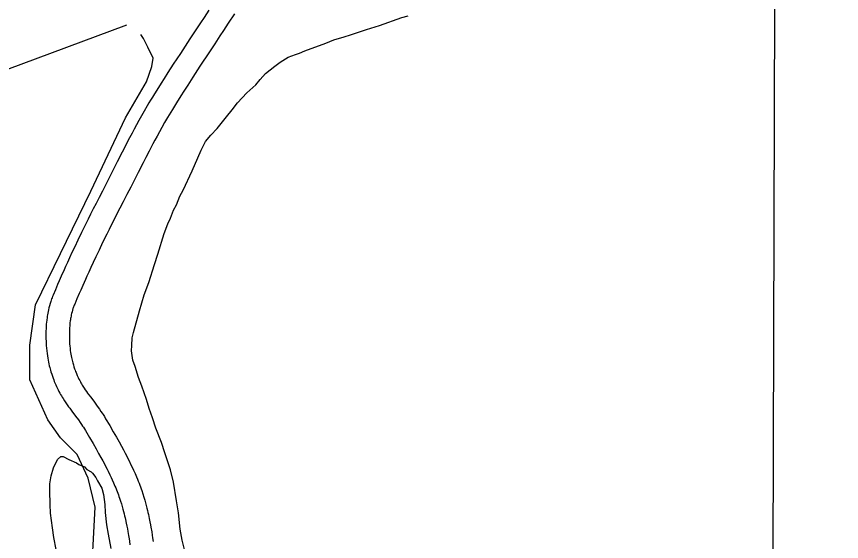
# Model space of a CAD drawing. Extents: x 3161564 to 3199464, y 849354 to 874788.
# Drawn here: x 3170031 to 3171088, y 857620 to 858293 of the extents above; entities that cross this region are included whole.
import ezdxf

# ---------------------------------------------------------------- set-up
doc = ezdxf.new("R2010")
doc.units = 0
for name, color, linetype in [('V-GRID-MAJR', 7, 'Continuous'), ('V-ROAD-CNTR', 7, 'Continuous'), ('V-SITE-VEGE', 7, 'Continuous'), ('V-TOPO-SHOR', 7, 'Continuous')]:
    doc.layers.add(name, color=color, linetype=linetype)

msp = doc.modelspace()

# ---------------------------------------------------------------- linework, layer by layer
at = {"layer": 'V-GRID-MAJR'}
msp.add_spline([(3170991.6, 854805.6), (3171010.1, 860866.1), (3171028.6, 866928.7), (3171047.1, 872991.2), (3171047.1, 872993.1)], degree=3, dxfattribs=at)
at = {"layer": 'V-ROAD-CNTR'}
for points in [[(3170277.6, 858301.1), (3170271.5, 858292), (3170266.9, 858285.1), (3170260, 858274.7), (3170253.2, 858264.3), (3170241.2, 858245.8), (3170232.1, 858231.9), (3170225.3, 858221.4), (3170220.3, 858213.5), (3170216.5, 858207.6), (3170210.9, 858198.6), (3170208.1, 858194.1), (3170205.3, 858189.6), (3170203.1, 858185.9), (3170200.9, 858182.3), (3170198.8, 858178.8), (3170194.9, 858172), (3170191.3, 858165.7), (3170188, 858159.7), (3170184.9, 858154.1), (3170182.1, 858148.8), (3170179.4, 858143.8), (3170174.5, 858134.5), (3170170.3, 858126.4), (3170166.7, 858119.2), (3170160.3, 858106.8), (3170150.8, 858088.1), (3170146.1, 858078.8), (3170141.3, 858069.5), (3170137.1, 858061.4), (3170133.2, 858053.7), (3170129.5, 858046.6), (3170126.2, 858039.9), (3170123, 858033.5), (3170120.1, 858027.6), (3170114.6, 858016.5), (3170109.9, 858006.7), (3170105.8, 857998.2), (3170102.3, 857990.6), (3170099.2, 857983.9), (3170096.5, 857978.1), (3170094.2, 857973), (3170092.2, 857968.4), (3170088.6, 857960.5), (3170086, 857954.5), (3170084, 857949.9), (3170081.1, 857943.1), (3170078.1, 857936.2), (3170077.4, 857934.5), (3170076.8, 857932.8), (3170076.2, 857931.2), (3170075.6, 857929.7), (3170075.1, 857928.1), (3170074.2, 857925.2), (3170073.4, 857922.4), (3170072.7, 857919.8), (3170072.2, 857917.4), (3170071.7, 857915.1), (3170071.3, 857913), (3170070.9, 857911), (3170070.6, 857909.1), (3170070.4, 857907.3), (3170070, 857904.1), (3170069.7, 857901.3), (3170069.5, 857898.8), (3170069.3, 857896.6), (3170069.1, 857893), (3170069, 857890.2), (3170069, 857888.1), (3170069, 857885), (3170069, 857882)], [(3170310.7, 858296.5), (3170302.5, 858284.4), (3170296.4, 858275.3), (3170291.9, 858268.5), (3170285.1, 858258.2), (3170278.4, 858247.9), (3170266.3, 858229.4), (3170257.3, 858215.5), (3170250.6, 858205.2), (3170245.6, 858197.4), (3170241.9, 858191.5), (3170236.3, 858182.7), (3170233.6, 858178.3), (3170230.9, 858173.9), (3170228.8, 858170.4), (3170226.7, 858167), (3170224.7, 858163.6), (3170221, 858157.1), (3170217.5, 858151), (3170214.3, 858145.2), (3170211.3, 858139.7), (3170208.5, 858134.6), (3170205.9, 858129.8), (3170201.1, 858120.6), (3170197, 858112.6), (3170193.4, 858105.6), (3170187, 858093.2), (3170177.6, 858074.5), (3170172.8, 858065.1), (3170168, 858055.8), (3170163.8, 858047.7), (3170159.9, 858040.1), (3170156.3, 858033), (3170153, 858026.4), (3170149.9, 858020.2), (3170147, 858014.4), (3170141.6, 858003.4), (3170137, 857993.8), (3170133, 857985.3), (3170129.5, 857977.9), (3170126.5, 857971.4), (3170123.8, 857965.6), (3170121.5, 857960.6), (3170119.5, 857956.2), (3170116.1, 857948.4), (3170113.5, 857942.5), (3170111.5, 857938), (3170108.6, 857931.3), (3170105.8, 857924.6), (3170105.3, 857923.3), (3170104.8, 857922.1), (3170104.4, 857921), (3170104, 857919.9), (3170103.6, 857918.8), (3170102.9, 857916.7), (3170102.4, 857914.6), (3170101.9, 857912.7), (3170101.5, 857910.9), (3170101.1, 857909.2), (3170100.8, 857907.6), (3170100.5, 857906.1), (3170100.3, 857904.6), (3170100.1, 857903.3), (3170099.8, 857900.7), (3170099.5, 857898.5), (3170099.4, 857896.5), (3170099.3, 857894.8), (3170099.1, 857891.6), (3170099, 857889.3), (3170099, 857887.6), (3170099, 857885), (3170099, 857882.3)], [(3170069, 857881.9), (3170069, 857879.8), (3170069.1, 857877.7), (3170069.2, 857875.7), (3170069.4, 857871.8), (3170069.7, 857868.1), (3170070, 857864.6), (3170070.4, 857861.4), (3170070.9, 857858.3), (3170071.3, 857855.5), (3170071.8, 857852.8), (3170072.3, 857850.2), (3170072.8, 857847.9), (3170073.3, 857845.7), (3170073.9, 857843.6), (3170074.4, 857841.6), (3170074.9, 857839.8), (3170075.4, 857838), (3170076.4, 857834.9), (3170077.3, 857832.1), (3170078.2, 857829.6), (3170079, 857827.5), (3170079.7, 857825.6), (3170080.4, 857823.9), (3170081.6, 857821.1), (3170082.6, 857819), (3170083.3, 857817.4), (3170084.5, 857815), (3170085.7, 857812.6), (3170086.8, 857810.7), (3170087.8, 857808.8), (3170088.9, 857807.1), (3170089.9, 857805.4), (3170090.9, 857803.7), (3170092.8, 857800.8), (3170094.6, 857798), (3170096.3, 857795.5), (3170097.9, 857793.2), (3170099.4, 857791.1), (3170102.2, 857787.3), (3170107, 857780.9), (3170110.5, 857776.2), (3170112.9, 857772.8), (3170114.7, 857770.3), (3170116, 857768.3), (3170116.9, 857766.9), (3170118.3, 857764.8), (3170119.7, 857762.5), (3170124.8, 857753.7), (3170129.3, 857746), (3170133.2, 857739.3), (3170136.5, 857733.4), (3170139.3, 857728.3), (3170141.8, 857723.8), (3170143.9, 857719.8), (3170145.7, 857716.3), (3170147.2, 857713.3), (3170148.6, 857710.6), (3170150.9, 857705.8), (3170152.6, 857702.3), (3170153.8, 857699.6), (3170155.6, 857695.5), (3170157.4, 857691.4), (3170158.4, 857689.1), (3170159.3, 857686.8), (3170160.2, 857684.5), (3170161, 857682.4), (3170161.8, 857680.2), (3170162.5, 857678.2), (3170163.2, 857676.2), (3170164.5, 857672.3), (3170165.6, 857668.7), (3170166.7, 857665.2), (3170167.6, 857662), (3170168.4, 857658.9), (3170169.1, 857656.1), (3170169.8, 857653.4), (3170170.4, 857650.8), (3170171, 857648.5), (3170171.9, 857643.9), (3170172.7, 857640), (3170173.4, 857636.5), (3170174, 857633.5), (3170174.9, 857628.1), (3170175.5, 857624.1), (3170176, 857621), (3170176.6, 857616.4)], [(3170099, 857882.5), (3170099, 857880.6), (3170099.1, 857878.8), (3170099.1, 857877.2), (3170099.3, 857873.9), (3170099.6, 857870.8), (3170099.9, 857868), (3170100.2, 857865.3), (3170100.5, 857862.8), (3170100.9, 857860.5), (3170101.3, 857858.3), (3170101.7, 857856.3), (3170102.1, 857854.4), (3170102.5, 857852.6), (3170102.9, 857851), (3170103.3, 857849.4), (3170103.7, 857848), (3170104.1, 857846.7), (3170104.9, 857844.1), (3170105.7, 857841.9), (3170106.3, 857839.9), (3170107, 857838.3), (3170107.5, 857836.8), (3170108.1, 857835.6), (3170109, 857833.3), (3170109.8, 857831.6), (3170110.4, 857830.4), (3170111.3, 857828.5), (3170112.3, 857826.7), (3170113.1, 857825.1), (3170113.9, 857823.7), (3170114.7, 857822.3), (3170115.5, 857820.9), (3170116.3, 857819.7), (3170117.9, 857817.1), (3170119.4, 857814.8), (3170120.9, 857812.6), (3170122.3, 857810.6), (3170123.7, 857808.8), (3170126.3, 857805.2), (3170131.1, 857798.8), (3170134.7, 857793.9), (3170137.4, 857790.1), (3170139.5, 857787.2), (3170141, 857784.9), (3170142.2, 857783.2), (3170143.8, 857780.5), (3170145.4, 857777.8), (3170150.7, 857768.9), (3170155.3, 857761), (3170159.2, 857754.1), (3170162.7, 857748.1), (3170165.6, 857742.7), (3170168.2, 857737.9), (3170170.4, 857733.7), (3170172.4, 857730), (3170174, 857726.8), (3170175.5, 857723.9), (3170177.9, 857718.8), (3170179.8, 857715), (3170181.1, 857712), (3170183.1, 857707.6), (3170185, 857703.2), (3170186.1, 857700.4), (3170187.2, 857697.8), (3170188.2, 857695.3), (3170189.1, 857692.8), (3170190, 857690.4), (3170190.8, 857688.1), (3170191.6, 857685.8), (3170193, 857681.5), (3170194.3, 857677.4), (3170195.5, 857673.6), (3170196.5, 857670), (3170197.4, 857666.6), (3170198.2, 857663.4), (3170199, 857660.4), (3170199.6, 857657.6), (3170200.2, 857655), (3170201.3, 857650.1), (3170202.2, 857645.8), (3170202.9, 857642), (3170203.5, 857638.7), (3170204.5, 857632.9), (3170205.2, 857628.6), (3170205.6, 857625.3), (3170206.3, 857620.5)]]:
    msp.add_lwpolyline(points, dxfattribs=at)
msp.add_spline([(3174399.9, 857841.7), (3174296.9, 857801.4), (3174229.2, 857773.6), (3174127.5, 857719.2), (3174052.2, 857685.1), (3173961.2, 857632.7), (3173863.1, 857577.3), (3173775.7, 857514.5), (3173667.4, 857438.2), (3173583.5, 857382.2), (3173466.3, 857293.8), (3173326.4, 857196.8), (3173208.2, 857103.9), (3173124.9, 857039.7), (3173062.4, 856997.7), (3173002.9, 856961.4), (3172942.7, 856940.3), (3172702.8, 856854.8), (3172485.5, 856781), (3172303, 856726.4), (3172035.6, 856644.2), (3171830.5, 856588.8), (3171569.6, 856517.3), (3171437, 856474.5), (3171336.5, 856417.2), (3171269.5, 856387.4), (3171165, 856328.6), (3171074.1, 856263.7), (3171010.5, 856202.1), (3170960, 856128.2), (3170908.2, 856036.2), (3170872.3, 855999.8), (3170841.7, 855977.7), (3170780.3, 855922.5), (3170678.8, 855863.9), (3170336.9, 855673.9), (3170028.9, 855496.6), (3169695.4, 855304.9), (3169594.2, 855246.1), (3169533.3, 855211.9), (3169509.6, 855185.9), (3169432.6, 855099.9), (3169242, 854873.8), (3169195.1, 854813.1)], degree=3, dxfattribs=at)
at = {"layer": 'V-SITE-VEGE'}
for points in [[(3170236, 857672.5), (3170232.5, 857696.4), (3170228.4, 857712.1), (3170221.4, 857734.2), (3170216.8, 857747.5), (3170209.7, 857765.7), (3170205.6, 857778.9), (3170201.4, 857790.7), (3170197.7, 857802.5), (3170191.6, 857819.7), (3170187.4, 857830.5), (3170183.2, 857844.7), (3170180.4, 857852.6), (3170178.7, 857864.8), (3170178.8, 857871.7), (3170179.5, 857881.4), (3170181, 857888.2), (3170188.8, 857915.9), (3170195, 857936.3), (3170200.7, 857952.4), (3170207.9, 857975.2), (3170212.5, 857988.8), (3170220.3, 858015), (3170224.9, 858027.6), (3170228.4, 858034.9), (3170232.5, 858045.1), (3170236, 858051.9), (3170240.6, 858063), (3170244.6, 858070.8), (3170256.3, 858095.5), (3170263.4, 858112), (3170267.9, 858121.7), (3170273.5, 858132.8), (3170280, 858141), (3170288.4, 858149.6), (3170300.4, 858164.6), (3170307.4, 858173.7), (3170314.4, 858182.4), (3170326.3, 858195.4), (3170337.7, 858205.5), (3170343.2, 858212.2), (3170350.2, 858219.9), (3170362, 858229.5), (3170369, 858234.7), (3170379.3, 858240.9), (3170388.7, 858244.2), (3170393.6, 858246), (3170400.5, 858248.9), (3170427.5, 858259.1), (3170437.8, 858263.4), (3170451.1, 858267), (3170458.9, 858269.8), (3170479.5, 858276.3), (3170496.2, 858281.4), (3170524.7, 858291.7), (3170533.1, 858294)], [(3170081.9, 857610.4), (3170079.1, 857625.7), (3170077.5, 857637.9), (3170074.7, 857656.9), (3170074.3, 857667.9), (3170074, 857685.6), (3170074.1, 857694.2), (3170075.5, 857704.5), (3170078.8, 857714.8), (3170083.8, 857725.7), (3170088.2, 857729.3), (3170091.2, 857729.3), (3170098.5, 857725.5), (3170108.2, 857721.1), (3170111.2, 857719.2), (3170118.5, 857716), (3170121.5, 857712.9), (3170126.9, 857709.8), (3170128.7, 857707.9), (3170132.9, 857702.3), (3170135.2, 857698), (3170140.6, 857688.8), (3170142.9, 857680.8), (3170144.5, 857667.9), (3170144.9, 857657.6), (3170146.5, 857641.7), (3170148.8, 857630), (3170152.1, 857611.7)], [(3170248, 857603.4), (3170243.5, 857622), (3170240.8, 857636.2), (3170238.7, 857657.3), (3170236, 857672.5)]]:
    msp.add_lwpolyline(points, dxfattribs=at)
at = {"layer": 'V-TOPO-SHOR'}
for points in [[(3168863.6, 857783.3), (3169321.9, 857960.9), (3169575.9, 858060.4), (3170172.8, 858282.4)], [(3170126.6, 857559.5), (3170131.9, 857664.3), (3170123, 857701.6), (3170108.8, 857731.8), (3170087.5, 857753.1), (3170071.5, 857776.2), (3170048.4, 857827.7), (3170048.4, 857872.1), (3170055.5, 857923.6), (3170087.5, 857989.3), (3170126.6, 858069.3), (3170171, 858163.4), (3170197.6, 858209.6), (3170204.7, 858229.2), (3170206.5, 858239.8), (3170199.4, 858254), (3170194.1, 858264.7), (3170190.5, 858270)]]:
    msp.add_lwpolyline(points, dxfattribs=at)

doc.saveas('drawing.dxf')
